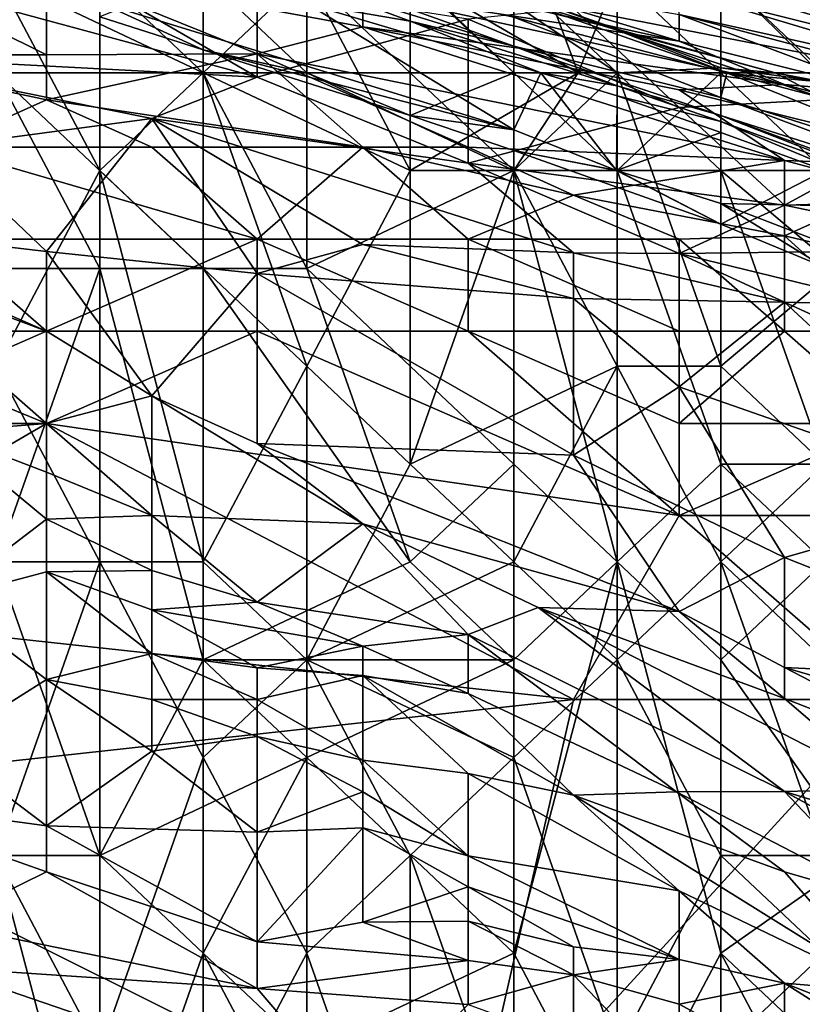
# Model space of a CAD drawing. Extents: x -161 to 11, y -10 to 160.
# Tile 416 of 499: x 0.84 to 0.8732, y 0.2181 to 0.2599. Entities that reach past the tile are written whole.
import ezdxf

# ---------------------------------------------------------------- set-up
doc = ezdxf.new("R2010")
doc.units = 0
doc.header["$MEASUREMENT"] = 0
doc.layers.get('0').update_dxf_attribs({"linetype": 'CONTINUOUS'})

msp = doc.modelspace()

# ---------------------------------------------------------------- linework, layer by layer
for points in [[(0.832179, 0.267839, 0.690237), (0.83216, 0.262318, 0.678519), (0.850063, 0.257465, 0.682425)], [(0.832179, 0.267839, 0.690237), (0.850063, 0.257465, 0.682425), (0.850063, 0.261343, 0.690237)], [(0.890302, 0.257493, 0.713675), (0.88136, 0.264888, 0.717581), (0.872418, 0.261239, 0.705862)], [(0.850063, 0.257465, 0.682425), (0.83216, 0.262318, 0.678519), (0.832179, 0.258412, 0.669183)], [(0.872418, 0.261879, 0.358206), (0.881218, 0.258412, 0.330862), (0.867947, 0.26239, 0.334769)], [(0.867947, 0.26239, 0.334769), (0.881218, 0.258412, 0.330862), (0.867947, 0.26181, 0.319144)], [(0.83665, 0.260636, 0.276175), (0.841121, 0.262083, 0.280081), (0.841121, 0.258412, 0.274161)], [(0.841121, 0.262083, 0.280081), (0.854534, 0.261052, 0.283987), (0.854534, 0.259608, 0.280081)], [(0.854534, 0.259608, 0.280081), (0.850063, 0.258463, 0.276175), (0.841121, 0.262083, 0.280081)], [(0.841121, 0.258412, 0.274161), (0.841121, 0.262083, 0.280081), (0.850063, 0.258463, 0.276175)], [(0.85216, 0.261942, 0.248106), (0.860939, 0.25879, 0.251863), (0.85216, 0.261483, 0.251863)], [(0.860939, 0.25879, 0.251863), (0.85216, 0.261942, 0.248106), (0.860939, 0.260019, 0.240592)], [(0.85655, 0.257661, 0.22328), (0.85655, 0.261907, 0.225563), (0.85216, 0.26181, 0.224616)], [(0.867947, 0.259003, 0.287894), (0.854534, 0.261967, 0.287894), (0.859005, 0.261717, 0.2918)], [(0.854534, 0.261052, 0.283987), (0.854534, 0.261967, 0.287894), (0.867947, 0.259003, 0.287894)], [(0.85655, 0.261907, 0.225563), (0.85655, 0.257661, 0.22328), (0.860939, 0.257661, 0.222803)], [(0.860939, 0.260585, 0.225563), (0.85655, 0.261907, 0.225563), (0.860939, 0.257661, 0.222803)], [(0.88136, 0.259272, 0.358206), (0.872418, 0.261879, 0.358206), (0.876889, 0.260774, 0.362112)], [(0.881218, 0.258412, 0.330862), (0.872418, 0.261879, 0.358206), (0.88136, 0.259272, 0.358206)], [(0.838991, 0.26181, 0.225008), (0.84777, 0.257661, 0.224271), (0.84777, 0.26181, 0.224563)], [(0.838991, 0.257661, 0.224931), (0.84777, 0.257661, 0.224271), (0.838991, 0.26181, 0.225008)], [(0.843381, 0.25351, 0.216777), (0.838991, 0.26181, 0.216832), (0.843381, 0.26181, 0.216625)], [(0.843381, 0.25351, 0.216777), (0.838991, 0.24521, 0.217255), (0.838991, 0.26181, 0.216832)], [(0.84777, 0.257661, 0.216307), (0.843381, 0.26181, 0.216625), (0.85216, 0.26181, 0.215974)], [(0.84777, 0.258636, 0.266891), (0.84777, 0.26181, 0.269419), (0.843381, 0.260026, 0.266891)], [(0.843381, 0.25351, 0.216777), (0.843381, 0.26181, 0.216625), (0.84777, 0.257661, 0.216307)], [(0.85216, 0.26181, 0.269893), (0.84777, 0.26181, 0.269419), (0.85216, 0.257661, 0.267386)], [(0.84777, 0.26181, 0.269419), (0.84777, 0.258636, 0.266891), (0.85216, 0.257661, 0.267386)], [(0.84777, 0.26181, 0.224563), (0.85216, 0.257661, 0.223826), (0.85216, 0.26181, 0.224616)], [(0.85216, 0.257661, 0.223826), (0.84777, 0.26181, 0.224563), (0.84777, 0.257661, 0.224271)], [(0.85655, 0.25351, 0.21532), (0.84777, 0.257661, 0.216307), (0.85216, 0.26181, 0.215974)], [(0.85655, 0.257661, 0.26866), (0.85655, 0.26181, 0.27019), (0.85216, 0.26181, 0.269893)], [(0.85655, 0.257661, 0.26866), (0.85216, 0.26181, 0.269893), (0.85216, 0.257661, 0.267386)], [(0.85655, 0.257661, 0.22328), (0.85216, 0.26181, 0.224616), (0.85216, 0.257661, 0.223826)], [(0.85655, 0.25351, 0.21532), (0.85216, 0.26181, 0.215974), (0.85655, 0.26181, 0.215406)], [(0.85216, 0.260595, 0.259377), (0.85216, 0.261483, 0.251863), (0.85655, 0.259844, 0.25562)], [(0.85655, 0.259844, 0.25562), (0.85216, 0.261483, 0.251863), (0.860939, 0.25879, 0.251863)], [(0.85655, 0.26181, 0.215406), (0.862108, 0.26181, 0.214292), (0.863665, 0.257661, 0.214292)], [(0.85655, 0.25351, 0.21532), (0.85655, 0.26181, 0.215406), (0.863665, 0.257661, 0.214292)], [(0.85655, 0.26181, 0.27019), (0.860939, 0.257661, 0.269478), (0.860939, 0.26181, 0.270265)], [(0.860939, 0.257661, 0.269478), (0.85655, 0.26181, 0.27019), (0.85655, 0.257661, 0.26866)], [(0.867947, 0.259003, 0.287894), (0.859005, 0.261717, 0.2918), (0.867947, 0.260129, 0.295706)], [(0.865329, 0.26181, 0.27009), (0.860939, 0.26181, 0.270265), (0.865329, 0.257661, 0.269996)], [(0.865329, 0.257661, 0.269996), (0.860939, 0.26181, 0.270265), (0.860939, 0.257661, 0.269478)], [(0.862108, 0.26181, 0.214292), (0.865329, 0.26181, 0.213366), (0.863665, 0.257661, 0.214292)], [(0.865329, 0.257661, 0.213957), (0.863665, 0.257661, 0.214292), (0.865329, 0.26181, 0.213366)], [(0.869719, 0.257661, 0.270215), (0.869719, 0.26181, 0.269637), (0.865329, 0.26181, 0.27009)], [(0.869719, 0.257661, 0.270215), (0.865329, 0.26181, 0.27009), (0.865329, 0.257661, 0.269996)], [(0.865329, 0.26181, 0.213366), (0.869719, 0.26181, 0.211339), (0.869719, 0.257661, 0.212528)], [(0.865329, 0.257661, 0.213957), (0.865329, 0.26181, 0.213366), (0.869719, 0.257661, 0.212528)], [(0.88136, 0.257763, 0.315237), (0.867947, 0.26181, 0.319144), (0.881218, 0.258412, 0.330862)], [(0.88136, 0.257763, 0.315237), (0.867947, 0.261144, 0.307425), (0.867947, 0.26181, 0.319144)], [(0.874109, 0.257661, 0.270184), (0.874109, 0.26181, 0.268816), (0.869719, 0.26181, 0.269637)], [(0.874109, 0.257661, 0.270184), (0.869719, 0.26181, 0.269637), (0.869719, 0.257661, 0.270215)], [(0.873925, 0.257661, 0.210535), (0.869719, 0.257661, 0.212528), (0.869719, 0.26181, 0.211339)], [(0.873925, 0.257661, 0.210535), (0.869719, 0.26181, 0.211339), (0.874109, 0.26181, 0.208263)], [(0.850063, 0.261343, 0.690237), (0.850063, 0.257465, 0.682425), (0.859005, 0.259929, 0.694144)], [(0.854534, 0.261052, 0.283987), (0.867947, 0.259003, 0.287894), (0.872418, 0.257156, 0.283987)], [(0.854534, 0.259608, 0.280081), (0.854534, 0.261052, 0.283987), (0.872418, 0.257156, 0.283987)], [(0.860939, 0.26107, 0.22932), (0.865329, 0.259458, 0.22932), (0.860939, 0.260833, 0.233077)], [(0.865329, 0.259458, 0.22932), (0.860939, 0.26107, 0.22932), (0.865329, 0.259504, 0.225563)], [(0.860939, 0.26107, 0.22932), (0.860939, 0.260585, 0.225563), (0.865329, 0.259504, 0.225563)], [(0.88136, 0.256919, 0.705862), (0.872418, 0.261239, 0.705862), (0.863476, 0.260378, 0.69805)], [(0.88136, 0.257127, 0.303519), (0.867947, 0.261144, 0.307425), (0.88136, 0.257763, 0.315237)], [(0.867947, 0.261144, 0.307425), (0.88136, 0.257127, 0.303519), (0.867947, 0.260129, 0.295706)], [(0.872418, 0.261239, 0.705862), (0.88136, 0.256919, 0.705862), (0.890302, 0.257493, 0.713675)], [(0.841121, 0.258412, 0.274161), (0.832179, 0.258412, 0.272765), (0.83665, 0.260636, 0.276175)], [(0.84777, 0.258636, 0.266891), (0.843381, 0.260634, 0.263134), (0.860939, 0.255233, 0.263134)], [(0.860939, 0.255233, 0.263134), (0.843381, 0.260634, 0.263134), (0.85216, 0.260595, 0.259377)], [(0.843381, 0.260026, 0.266891), (0.843381, 0.260634, 0.263134), (0.84777, 0.258636, 0.266891)], [(0.85216, 0.260595, 0.259377), (0.862086, 0.257661, 0.259377), (0.860939, 0.255233, 0.263134)], [(0.85216, 0.260595, 0.259377), (0.85655, 0.259844, 0.25562), (0.862086, 0.257661, 0.259377)], [(0.860939, 0.260019, 0.240592), (0.860939, 0.260833, 0.233077), (0.869967, 0.257661, 0.233077)], [(0.860939, 0.260833, 0.233077), (0.865329, 0.259458, 0.22932), (0.869967, 0.257661, 0.233077)], [(0.867947, 0.256185, 0.694144), (0.863476, 0.260378, 0.69805), (0.859005, 0.259929, 0.694144)], [(0.860939, 0.260585, 0.225563), (0.865329, 0.257661, 0.222244), (0.865329, 0.259504, 0.225563)], [(0.865329, 0.257661, 0.222244), (0.860939, 0.260585, 0.225563), (0.860939, 0.257661, 0.222803)], [(0.863476, 0.260378, 0.69805), (0.867947, 0.256185, 0.694144), (0.88136, 0.256919, 0.705862)], [(0.859005, 0.253821, 0.682425), (0.859005, 0.259929, 0.694144), (0.850063, 0.257465, 0.682425)], [(0.862086, 0.257661, 0.259377), (0.85655, 0.259844, 0.25562), (0.865329, 0.257109, 0.25562)], [(0.85655, 0.259844, 0.25562), (0.860939, 0.25879, 0.251863), (0.865329, 0.257109, 0.25562)], [(0.859005, 0.259929, 0.694144), (0.859005, 0.253821, 0.682425), (0.867947, 0.256185, 0.694144)], [(0.860939, 0.260019, 0.240592), (0.869719, 0.256609, 0.244349), (0.860939, 0.25879, 0.251863)], [(0.869719, 0.256609, 0.244349), (0.860939, 0.260019, 0.240592), (0.869967, 0.257661, 0.233077)], [(0.88136, 0.257127, 0.303519), (0.876889, 0.257773, 0.295706), (0.867947, 0.260129, 0.295706)], [(0.876889, 0.256782, 0.287894), (0.867947, 0.260129, 0.295706), (0.876889, 0.257773, 0.295706)], [(0.876889, 0.256782, 0.287894), (0.867947, 0.259003, 0.287894), (0.867947, 0.260129, 0.295706)], [(0.850063, 0.258463, 0.276175), (0.854534, 0.259608, 0.280081), (0.872418, 0.253933, 0.276175)], [(0.867947, 0.256932, 0.280081), (0.854534, 0.259608, 0.280081), (0.872418, 0.257156, 0.283987)], [(0.867947, 0.256932, 0.280081), (0.872418, 0.253933, 0.276175), (0.854534, 0.259608, 0.280081)], [(0.865329, 0.259458, 0.22932), (0.865329, 0.259504, 0.225563), (0.872026, 0.257661, 0.225563)], [(0.865329, 0.259504, 0.225563), (0.869719, 0.257859, 0.221806), (0.872026, 0.257661, 0.225563)], [(0.865329, 0.259504, 0.225563), (0.865329, 0.257661, 0.222244), (0.869719, 0.257859, 0.221806)], [(0.865329, 0.259458, 0.22932), (0.874109, 0.256566, 0.22932), (0.869967, 0.257661, 0.233077)], [(0.874109, 0.256566, 0.22932), (0.865329, 0.259458, 0.22932), (0.872026, 0.257661, 0.225563)], [(0.876889, 0.256782, 0.287894), (0.872418, 0.257156, 0.283987), (0.867947, 0.259003, 0.287894)], [(0.85216, 0.257661, 0.267386), (0.84777, 0.258636, 0.266891), (0.85655, 0.25585, 0.266891)], [(0.85655, 0.25585, 0.266891), (0.84777, 0.258636, 0.266891), (0.860939, 0.255233, 0.263134)], [(0.860939, 0.25879, 0.251863), (0.869719, 0.255848, 0.251863), (0.865329, 0.257109, 0.25562)], [(0.869719, 0.255848, 0.251863), (0.860939, 0.25879, 0.251863), (0.869719, 0.256609, 0.244349)], [(0.832179, 0.258412, 0.669183), (0.845592, 0.255714, 0.674612), (0.850063, 0.257465, 0.682425)], [(0.836481, 0.254505, 0.662894), (0.845592, 0.255714, 0.674612), (0.832179, 0.258412, 0.669183)], [(0.832179, 0.258412, 0.272765), (0.841121, 0.258412, 0.274161), (0.841121, 0.25651, 0.272269)], [(0.841121, 0.25651, 0.272269), (0.83665, 0.254505, 0.270409), (0.832179, 0.258412, 0.272765)], [(0.850063, 0.258463, 0.276175), (0.841121, 0.25651, 0.272269), (0.841121, 0.258412, 0.274161)], [(0.841121, 0.25651, 0.272269), (0.850063, 0.258463, 0.276175), (0.854534, 0.254505, 0.272403)], [(0.854534, 0.254505, 0.272403), (0.850063, 0.258463, 0.276175), (0.859005, 0.254505, 0.273342)], [(0.872418, 0.253933, 0.276175), (0.859005, 0.254505, 0.273342), (0.850063, 0.258463, 0.276175)], [(0.869719, 0.257661, 0.22158), (0.869719, 0.257859, 0.221806), (0.865329, 0.257661, 0.222244)], [(0.872026, 0.257661, 0.225563), (0.869719, 0.257859, 0.221806), (0.874109, 0.257257, 0.221806)], [(0.869719, 0.257859, 0.221806), (0.869719, 0.257661, 0.22158), (0.874109, 0.257257, 0.221806)], [(0.84777, 0.24936, 0.224217), (0.84777, 0.257661, 0.224271), (0.838991, 0.257661, 0.224931)], [(0.84777, 0.24936, 0.224217), (0.838991, 0.257661, 0.224931), (0.843381, 0.24936, 0.224633)], [(0.838991, 0.24936, 0.224974), (0.843381, 0.24936, 0.224633), (0.838991, 0.257661, 0.224931)], [(0.843381, 0.25351, 0.216777), (0.84777, 0.257661, 0.216307), (0.85216, 0.24521, 0.216087)], [(0.850063, 0.257465, 0.682425), (0.845592, 0.255714, 0.674612), (0.859005, 0.253821, 0.682425)], [(0.85216, 0.24936, 0.223739), (0.85216, 0.257661, 0.223826), (0.84777, 0.257661, 0.224271)], [(0.84777, 0.24936, 0.224217), (0.85216, 0.24936, 0.223739), (0.84777, 0.257661, 0.224271)], [(0.85216, 0.24521, 0.216087), (0.84777, 0.257661, 0.216307), (0.85655, 0.25351, 0.21532)], [(0.860939, 0.25351, 0.222506), (0.85655, 0.257661, 0.22328), (0.85216, 0.257661, 0.223826)], [(0.85216, 0.257661, 0.267386), (0.85655, 0.25585, 0.266891), (0.85655, 0.257661, 0.26866)], [(0.860939, 0.25351, 0.222506), (0.85216, 0.257661, 0.223826), (0.85216, 0.24936, 0.223739)], [(0.860939, 0.257661, 0.269478), (0.85655, 0.257661, 0.26866), (0.85655, 0.25585, 0.266891)], [(0.860939, 0.254361, 0.266891), (0.860939, 0.257661, 0.269478), (0.85655, 0.25585, 0.266891)], [(0.860939, 0.257661, 0.222803), (0.85655, 0.257661, 0.22328), (0.860939, 0.25351, 0.222506)], [(0.85655, 0.25351, 0.21532), (0.863665, 0.257661, 0.214292), (0.860939, 0.25351, 0.21474)], [(0.860939, 0.255233, 0.263134), (0.862086, 0.257661, 0.259377), (0.865288, 0.25351, 0.263134)], [(0.865329, 0.257661, 0.222244), (0.860939, 0.257661, 0.222803), (0.860939, 0.25351, 0.222506)], [(0.865329, 0.25351, 0.22176), (0.865329, 0.257661, 0.222244), (0.860939, 0.25351, 0.222506)], [(0.860939, 0.25351, 0.21474), (0.863665, 0.257661, 0.214292), (0.865329, 0.257661, 0.213957)], [(0.865329, 0.257661, 0.269996), (0.860939, 0.257661, 0.269478), (0.865329, 0.25351, 0.26772)], [(0.865329, 0.25351, 0.26772), (0.860939, 0.257661, 0.269478), (0.860939, 0.254361, 0.266891)], [(0.860939, 0.25351, 0.21474), (0.865329, 0.257661, 0.213957), (0.865329, 0.24521, 0.213957)], [(0.862086, 0.257661, 0.259377), (0.865329, 0.256681, 0.259377), (0.865288, 0.25351, 0.263134)], [(0.865329, 0.256681, 0.259377), (0.862086, 0.257661, 0.259377), (0.865329, 0.257109, 0.25562)], [(0.869719, 0.25351, 0.268969), (0.869719, 0.257661, 0.270215), (0.865329, 0.257661, 0.269996)], [(0.865329, 0.257661, 0.269996), (0.865329, 0.25351, 0.26772), (0.869719, 0.25351, 0.268969)], [(0.869719, 0.25351, 0.220701), (0.869719, 0.257661, 0.22158), (0.865329, 0.25351, 0.22176)], [(0.869719, 0.257661, 0.22158), (0.865329, 0.257661, 0.222244), (0.865329, 0.25351, 0.22176)], [(0.869719, 0.25351, 0.212729), (0.865329, 0.257661, 0.213957), (0.869719, 0.257661, 0.212528)], [(0.869719, 0.24521, 0.212655), (0.865329, 0.257661, 0.213957), (0.869719, 0.25351, 0.212729)], [(0.869719, 0.24521, 0.212655), (0.865329, 0.24521, 0.213957), (0.865329, 0.257661, 0.213957)], [(0.869719, 0.25351, 0.212729), (0.869719, 0.257661, 0.212528), (0.874109, 0.25351, 0.210822)], [(0.874109, 0.25351, 0.210822), (0.869719, 0.257661, 0.212528), (0.873925, 0.257661, 0.210535)], [(0.869719, 0.257661, 0.270215), (0.874109, 0.25351, 0.269739), (0.874109, 0.257661, 0.270184)], [(0.874109, 0.25351, 0.269739), (0.869719, 0.257661, 0.270215), (0.869719, 0.25351, 0.268969)], [(0.869719, 0.256609, 0.244349), (0.869967, 0.257661, 0.233077), (0.882888, 0.252438, 0.236834)], [(0.874109, 0.25351, 0.219223), (0.869719, 0.257661, 0.22158), (0.869719, 0.25351, 0.220701)], [(0.874109, 0.257257, 0.221806), (0.869719, 0.257661, 0.22158), (0.874109, 0.25351, 0.219223)], [(0.869967, 0.257661, 0.233077), (0.874109, 0.256566, 0.22932), (0.882888, 0.252438, 0.236834)], [(0.874109, 0.256566, 0.22932), (0.872026, 0.257661, 0.225563), (0.878498, 0.25627, 0.221806)], [(0.872026, 0.257661, 0.225563), (0.874109, 0.257257, 0.221806), (0.878498, 0.25627, 0.221806)], [(0.865329, 0.256681, 0.259377), (0.865329, 0.257109, 0.25562), (0.869719, 0.255591, 0.25562)], [(0.865329, 0.257109, 0.25562), (0.869719, 0.255848, 0.251863), (0.869719, 0.255591, 0.25562)], [(0.867947, 0.256932, 0.280081), (0.872418, 0.257156, 0.283987), (0.88136, 0.253604, 0.280081)], [(0.872418, 0.253933, 0.276175), (0.867947, 0.256932, 0.280081), (0.88136, 0.253604, 0.280081)], [(0.867947, 0.256185, 0.694144), (0.872418, 0.25204, 0.690237), (0.88136, 0.256919, 0.705862)], [(0.876889, 0.256782, 0.287894), (0.885831, 0.2535, 0.283987), (0.872418, 0.257156, 0.283987)], [(0.88136, 0.253604, 0.280081), (0.872418, 0.257156, 0.283987), (0.885831, 0.2535, 0.283987)], [(0.872418, 0.25204, 0.690237), (0.88136, 0.252289, 0.69805), (0.88136, 0.256919, 0.705862)], [(0.841121, 0.25651, 0.272269), (0.845592, 0.254505, 0.271298), (0.83665, 0.254505, 0.270409)], [(0.845592, 0.254505, 0.271298), (0.841121, 0.25651, 0.272269), (0.854534, 0.254505, 0.272403)], [(0.865288, 0.25351, 0.263134), (0.865329, 0.256681, 0.259377), (0.869719, 0.25512, 0.259377)], [(0.869719, 0.25512, 0.259377), (0.865329, 0.256681, 0.259377), (0.869719, 0.255591, 0.25562)], [(0.869719, 0.255848, 0.251863), (0.869719, 0.256609, 0.244349), (0.882888, 0.251666, 0.244349)], [(0.882888, 0.251666, 0.244349), (0.869719, 0.256609, 0.244349), (0.882888, 0.252438, 0.236834)], [(0.859005, 0.253821, 0.682425), (0.872418, 0.25204, 0.690237), (0.867947, 0.256185, 0.694144)], [(0.836481, 0.254505, 0.662894), (0.841121, 0.25007, 0.655081), (0.845592, 0.255714, 0.674612)], [(0.845592, 0.255714, 0.674612), (0.841121, 0.25007, 0.655081), (0.850063, 0.249147, 0.662894)], [(0.845592, 0.255714, 0.674612), (0.863476, 0.250024, 0.678519), (0.859005, 0.253821, 0.682425)], [(0.863476, 0.250024, 0.678519), (0.845592, 0.255714, 0.674612), (0.854534, 0.250372, 0.670706)], [(0.854534, 0.250372, 0.670706), (0.845592, 0.255714, 0.674612), (0.850063, 0.249147, 0.662894)], [(0.85655, 0.25585, 0.266891), (0.860939, 0.255233, 0.263134), (0.860939, 0.254361, 0.266891)], [(0.869719, 0.255591, 0.25562), (0.869719, 0.255848, 0.251863), (0.878498, 0.252403, 0.25562)], [(0.878498, 0.252403, 0.25562), (0.869719, 0.255848, 0.251863), (0.878498, 0.252626, 0.251863)], [(0.878498, 0.252626, 0.251863), (0.869719, 0.255848, 0.251863), (0.882888, 0.251666, 0.244349)], [(0.869719, 0.25512, 0.259377), (0.869719, 0.255591, 0.25562), (0.878498, 0.251928, 0.259377)], [(0.869719, 0.255591, 0.25562), (0.878498, 0.252403, 0.25562), (0.878498, 0.251928, 0.259377)], [(0.860939, 0.254361, 0.266891), (0.860939, 0.255233, 0.263134), (0.865288, 0.25351, 0.263134)], [(0.865288, 0.25351, 0.263134), (0.869719, 0.25512, 0.259377), (0.869719, 0.252108, 0.263134)], [(0.869719, 0.252108, 0.263134), (0.869719, 0.25512, 0.259377), (0.878498, 0.251928, 0.259377)], [(0.83665, 0.254505, 0.270409), (0.850063, 0.250599, 0.26938), (0.832179, 0.250599, 0.268504)], [(0.841121, 0.25007, 0.655081), (0.836481, 0.254505, 0.662894), (0.83665, 0.250599, 0.652653)], [(0.83665, 0.254505, 0.270409), (0.845592, 0.254505, 0.271298), (0.850063, 0.250599, 0.26938)], [(0.854534, 0.254505, 0.272403), (0.850063, 0.250599, 0.26938), (0.845592, 0.254505, 0.271298)], [(0.850063, 0.250599, 0.26938), (0.854534, 0.254505, 0.272403), (0.859005, 0.250599, 0.270241)], [(0.859005, 0.254505, 0.273342), (0.863476, 0.252461, 0.272269), (0.854534, 0.254505, 0.272403)], [(0.863476, 0.252461, 0.272269), (0.859005, 0.250599, 0.270241), (0.854534, 0.254505, 0.272403)], [(0.863476, 0.252461, 0.272269), (0.859005, 0.254505, 0.273342), (0.872418, 0.253933, 0.276175)], [(0.865329, 0.25351, 0.26772), (0.860939, 0.254361, 0.266891), (0.869719, 0.251238, 0.266891)], [(0.860939, 0.254361, 0.266891), (0.865288, 0.25351, 0.263134), (0.869719, 0.251238, 0.266891)], [(0.863476, 0.252461, 0.272269), (0.872418, 0.253933, 0.276175), (0.872418, 0.250742, 0.272269)], [(0.876889, 0.252747, 0.276175), (0.872418, 0.253933, 0.276175), (0.88136, 0.253604, 0.280081)], [(0.872418, 0.250742, 0.272269), (0.872418, 0.253933, 0.276175), (0.876889, 0.252747, 0.276175)], [(0.843381, 0.25351, 0.216777), (0.843381, 0.23691, 0.217205), (0.838991, 0.24521, 0.217255)], [(0.84777, 0.23691, 0.21679), (0.843381, 0.25351, 0.216777), (0.85216, 0.24521, 0.216087)], [(0.84777, 0.23691, 0.21679), (0.843381, 0.23691, 0.217205), (0.843381, 0.25351, 0.216777)], [(0.85655, 0.25351, 0.21532), (0.85655, 0.24106, 0.215541), (0.85216, 0.24521, 0.216087)], [(0.860939, 0.24106, 0.222454), (0.860939, 0.25351, 0.222506), (0.85216, 0.24936, 0.223739)], [(0.865329, 0.24521, 0.213957), (0.85655, 0.24106, 0.215541), (0.860939, 0.25351, 0.21474)], [(0.85655, 0.24106, 0.215541), (0.85655, 0.25351, 0.21532), (0.860939, 0.25351, 0.21474)], [(0.867947, 0.24999, 0.682425), (0.859005, 0.253821, 0.682425), (0.863476, 0.250024, 0.678519)], [(0.859005, 0.253821, 0.682425), (0.867947, 0.24999, 0.682425), (0.872418, 0.25204, 0.690237)], [(0.860939, 0.25351, 0.222506), (0.860939, 0.24106, 0.222454), (0.865329, 0.23691, 0.221611)], [(0.865329, 0.25351, 0.22176), (0.860939, 0.25351, 0.222506), (0.865329, 0.23691, 0.221611)], [(0.869719, 0.251238, 0.266891), (0.865288, 0.25351, 0.263134), (0.869719, 0.252108, 0.263134)], [(0.869719, 0.251238, 0.266891), (0.869719, 0.25351, 0.268969), (0.865329, 0.25351, 0.26772)], [(0.869719, 0.25351, 0.220701), (0.865329, 0.25351, 0.22176), (0.869719, 0.24106, 0.220602)], [(0.865329, 0.25351, 0.22176), (0.865329, 0.23691, 0.221611), (0.869719, 0.24106, 0.220602)], [(0.874649, 0.24936, 0.210535), (0.869719, 0.25351, 0.212729), (0.874109, 0.25351, 0.210822)], [(0.874109, 0.25351, 0.269739), (0.869719, 0.25351, 0.268969), (0.869719, 0.251238, 0.266891)], [(0.874109, 0.249406, 0.266891), (0.874109, 0.25351, 0.269739), (0.869719, 0.251238, 0.266891)], [(0.874109, 0.25351, 0.219223), (0.869719, 0.25351, 0.220701), (0.874109, 0.24106, 0.219098)], [(0.869719, 0.24521, 0.212655), (0.869719, 0.25351, 0.212729), (0.874649, 0.24936, 0.210535)], [(0.869719, 0.25351, 0.220701), (0.869719, 0.24106, 0.220602), (0.874109, 0.24106, 0.219098)], [(0.872418, 0.250742, 0.272269), (0.876889, 0.252747, 0.276175), (0.876889, 0.249694, 0.272269)], [(0.863476, 0.252461, 0.272269), (0.867947, 0.250599, 0.271454), (0.859005, 0.250599, 0.270241)], [(0.867947, 0.250599, 0.271454), (0.863476, 0.252461, 0.272269), (0.872418, 0.250742, 0.272269)], [(0.872418, 0.25204, 0.690237), (0.88136, 0.250166, 0.694144), (0.88136, 0.252289, 0.69805)], [(0.872418, 0.25204, 0.690237), (0.867947, 0.24999, 0.682425), (0.88136, 0.250166, 0.694144)], [(0.869719, 0.251238, 0.266891), (0.869719, 0.252108, 0.263134), (0.874109, 0.249406, 0.266891)], [(0.874109, 0.249406, 0.266891), (0.869719, 0.252108, 0.263134), (0.878498, 0.248738, 0.263134)], [(0.869719, 0.252108, 0.263134), (0.878498, 0.251928, 0.259377), (0.878498, 0.248738, 0.263134)], [(0.832179, 0.250599, 0.268504), (0.841121, 0.246693, 0.268003), (0.827708, 0.246693, 0.267837)], [(0.850063, 0.250599, 0.26938), (0.841121, 0.246693, 0.268003), (0.832179, 0.250599, 0.268504)], [(0.83665, 0.250599, 0.652653), (0.841121, 0.246693, 0.646017), (0.841121, 0.25007, 0.655081)], [(0.83665, 0.24838, 0.647269), (0.841121, 0.246693, 0.646017), (0.83665, 0.250599, 0.652653)], [(0.850063, 0.250599, 0.26938), (0.850063, 0.246693, 0.268226), (0.841121, 0.246693, 0.268003)], [(0.850063, 0.250599, 0.26938), (0.859005, 0.250599, 0.270241), (0.859005, 0.246693, 0.268541)], [(0.859005, 0.246693, 0.268541), (0.850063, 0.246693, 0.268226), (0.850063, 0.250599, 0.26938)], [(0.859005, 0.250599, 0.270241), (0.867947, 0.250599, 0.271454), (0.867947, 0.246693, 0.269179)], [(0.867947, 0.246693, 0.269179), (0.859005, 0.246693, 0.268541), (0.859005, 0.250599, 0.270241)], [(0.867947, 0.250599, 0.271454), (0.872418, 0.250742, 0.272269), (0.872418, 0.246693, 0.269594)], [(0.872418, 0.246693, 0.269594), (0.867947, 0.246693, 0.269179), (0.867947, 0.250599, 0.271454)], [(0.872418, 0.246693, 0.269594), (0.872418, 0.250742, 0.272269), (0.876889, 0.246693, 0.270145)], [(0.876889, 0.249694, 0.272269), (0.876889, 0.246693, 0.270145), (0.872418, 0.250742, 0.272269)], [(0.854534, 0.250372, 0.670706), (0.850063, 0.249147, 0.662894), (0.863476, 0.248078, 0.674612)], [(0.854534, 0.250372, 0.670706), (0.863476, 0.248078, 0.674612), (0.863476, 0.250024, 0.678519)], [(0.876889, 0.247814, 0.686331), (0.88136, 0.250166, 0.694144), (0.867947, 0.24999, 0.682425)], [(0.841121, 0.25007, 0.655081), (0.841121, 0.246693, 0.646017), (0.845592, 0.243951, 0.643362)], [(0.850063, 0.249147, 0.662894), (0.841121, 0.25007, 0.655081), (0.845592, 0.243951, 0.643362)], [(0.863476, 0.250024, 0.678519), (0.863476, 0.248078, 0.674612), (0.872418, 0.247932, 0.682425)], [(0.867947, 0.24999, 0.682425), (0.863476, 0.250024, 0.678519), (0.872418, 0.247932, 0.682425)], [(0.867947, 0.24999, 0.682425), (0.872418, 0.247932, 0.682425), (0.876889, 0.247814, 0.686331)], [(0.843381, 0.24936, 0.224633), (0.838991, 0.24936, 0.224974), (0.838991, 0.23691, 0.225139)], [(0.838991, 0.23691, 0.225139), (0.843381, 0.22446, 0.224935), (0.843381, 0.24936, 0.224633)], [(0.84777, 0.23276, 0.22439), (0.84777, 0.24936, 0.224217), (0.843381, 0.24936, 0.224633)], [(0.843381, 0.24936, 0.224633), (0.843381, 0.22446, 0.224935), (0.84777, 0.23276, 0.22439)], [(0.85216, 0.24936, 0.223739), (0.84777, 0.24936, 0.224217), (0.85655, 0.23691, 0.223082)], [(0.84777, 0.24936, 0.224217), (0.84777, 0.23276, 0.22439), (0.85655, 0.23691, 0.223082)], [(0.85655, 0.23691, 0.223082), (0.860939, 0.24106, 0.222454), (0.85216, 0.24936, 0.223739)], [(0.869719, 0.24521, 0.212655), (0.874649, 0.24936, 0.210535), (0.874109, 0.24106, 0.210538)], [(0.845592, 0.243951, 0.643362), (0.850063, 0.241926, 0.643362), (0.850063, 0.249147, 0.662894)], [(0.863476, 0.248078, 0.674612), (0.850063, 0.249147, 0.662894), (0.863476, 0.241443, 0.658987)], [(0.850063, 0.241926, 0.643362), (0.863476, 0.241443, 0.658987), (0.850063, 0.249147, 0.662894)], [(0.83665, 0.24838, 0.647269), (0.83665, 0.246693, 0.643451), (0.841121, 0.246693, 0.646017)], [(0.867947, 0.244336, 0.670706), (0.872418, 0.247932, 0.682425), (0.863476, 0.248078, 0.674612)], [(0.863476, 0.241443, 0.658987), (0.867947, 0.244336, 0.670706), (0.863476, 0.248078, 0.674612)], [(0.88136, 0.239642, 0.674612), (0.872418, 0.247932, 0.682425), (0.867947, 0.244336, 0.670706)], [(0.872418, 0.247932, 0.682425), (0.88136, 0.239642, 0.674612), (0.876889, 0.245874, 0.682425)], [(0.872418, 0.247932, 0.682425), (0.876889, 0.245874, 0.682425), (0.876889, 0.247814, 0.686331)], [(0.827708, 0.246693, 0.267837), (0.841121, 0.246693, 0.268003), (0.832179, 0.242787, 0.267654)], [(0.841121, 0.246693, 0.268003), (0.841121, 0.242787, 0.26769), (0.832179, 0.242787, 0.267654)], [(0.83665, 0.246693, 0.643451), (0.841121, 0.242787, 0.636147), (0.841121, 0.246693, 0.646017)], [(0.841121, 0.242787, 0.636147), (0.83665, 0.246693, 0.643451), (0.83665, 0.244621, 0.639456)], [(0.850063, 0.246693, 0.268226), (0.867947, 0.23888, 0.26777), (0.841121, 0.242787, 0.26769)], [(0.841121, 0.242787, 0.636147), (0.845592, 0.243951, 0.643362), (0.841121, 0.246693, 0.646017)], [(0.850063, 0.246693, 0.268226), (0.841121, 0.242787, 0.26769), (0.841121, 0.246693, 0.268003)], [(0.859005, 0.246693, 0.268541), (0.867947, 0.23888, 0.26777), (0.850063, 0.246693, 0.268226)], [(0.867947, 0.246693, 0.269179), (0.867947, 0.242787, 0.268169), (0.859005, 0.246693, 0.268541)], [(0.867947, 0.242787, 0.268169), (0.867947, 0.23888, 0.26777), (0.859005, 0.246693, 0.268541)], [(0.867947, 0.242787, 0.268169), (0.867947, 0.246693, 0.269179), (0.872418, 0.246693, 0.269594)], [(0.872418, 0.246693, 0.269594), (0.876889, 0.242787, 0.268532), (0.867947, 0.242787, 0.268169)], [(0.876889, 0.246693, 0.270145), (0.876889, 0.242787, 0.268532), (0.872418, 0.246693, 0.269594)], [(0.843381, 0.23691, 0.217205), (0.838991, 0.23691, 0.217404), (0.838991, 0.24521, 0.217255)], [(0.85216, 0.24521, 0.216087), (0.85216, 0.23276, 0.216263), (0.84777, 0.23691, 0.21679)], [(0.85216, 0.23276, 0.216263), (0.85216, 0.24521, 0.216087), (0.85655, 0.24106, 0.215541)], [(0.85655, 0.24106, 0.215541), (0.865329, 0.24521, 0.213957), (0.860939, 0.23691, 0.214817)], [(0.865329, 0.23276, 0.213847), (0.860939, 0.23691, 0.214817), (0.865329, 0.24521, 0.213957)], [(0.869719, 0.23691, 0.212436), (0.865329, 0.24521, 0.213957), (0.869719, 0.24521, 0.212655)], [(0.869719, 0.23691, 0.212436), (0.865329, 0.23276, 0.213847), (0.865329, 0.24521, 0.213957)], [(0.869719, 0.23691, 0.212436), (0.869719, 0.24521, 0.212655), (0.874109, 0.24106, 0.210538)], [(0.841121, 0.242787, 0.636147), (0.83665, 0.244621, 0.639456), (0.83665, 0.242429, 0.63555)], [(0.863476, 0.241443, 0.658987), (0.872418, 0.23709, 0.658987), (0.867947, 0.244336, 0.670706)], [(0.872418, 0.23709, 0.658987), (0.88136, 0.239642, 0.674612), (0.867947, 0.244336, 0.670706)], [(0.845592, 0.23888, 0.629589), (0.845592, 0.243951, 0.643362), (0.841121, 0.242787, 0.636147)], [(0.850063, 0.241926, 0.643362), (0.845592, 0.243951, 0.643362), (0.854534, 0.238527, 0.639456)], [(0.845592, 0.23888, 0.629589), (0.854534, 0.238527, 0.639456), (0.845592, 0.243951, 0.643362)], [(0.827708, 0.234974, 0.267605), (0.832179, 0.242787, 0.267654), (0.841121, 0.242787, 0.26769)], [(0.841121, 0.242787, 0.26769), (0.863476, 0.231068, 0.267546), (0.827708, 0.234974, 0.267605)], [(0.83665, 0.242429, 0.63555), (0.841121, 0.240713, 0.631644), (0.841121, 0.242787, 0.636147)], [(0.841121, 0.240713, 0.631644), (0.845592, 0.23888, 0.629589), (0.841121, 0.242787, 0.636147)], [(0.867947, 0.23888, 0.26777), (0.863476, 0.231068, 0.267546), (0.841121, 0.242787, 0.26769)], [(0.876889, 0.242787, 0.268532), (0.88136, 0.23888, 0.268024), (0.867947, 0.23888, 0.26777)], [(0.867947, 0.23888, 0.26777), (0.867947, 0.242787, 0.268169), (0.876889, 0.242787, 0.268532)], [(0.841121, 0.238716, 0.627737), (0.841121, 0.240713, 0.631644), (0.83665, 0.242429, 0.63555)], [(0.83665, 0.235305, 0.623831), (0.841121, 0.238716, 0.627737), (0.83665, 0.242429, 0.63555)], [(0.863476, 0.241443, 0.658987), (0.850063, 0.241926, 0.643362), (0.867947, 0.234804, 0.647269)], [(0.850063, 0.241926, 0.643362), (0.854534, 0.238527, 0.639456), (0.867947, 0.234804, 0.647269)], [(0.872418, 0.23709, 0.658987), (0.863476, 0.241443, 0.658987), (0.867947, 0.234804, 0.647269)], [(0.85216, 0.23276, 0.216263), (0.85655, 0.24106, 0.215541), (0.860939, 0.23691, 0.214817)], [(0.860939, 0.24106, 0.222454), (0.85655, 0.23691, 0.223082), (0.860939, 0.23276, 0.222378)], [(0.860939, 0.23276, 0.222378), (0.865329, 0.23691, 0.221611), (0.860939, 0.24106, 0.222454)], [(0.869719, 0.23276, 0.220391), (0.869719, 0.24106, 0.220602), (0.865329, 0.23691, 0.221611)], [(0.874109, 0.23691, 0.218939), (0.874109, 0.24106, 0.219098), (0.869719, 0.24106, 0.220602)], [(0.869719, 0.23276, 0.220391), (0.874109, 0.23691, 0.218939), (0.869719, 0.24106, 0.220602)], [(0.869719, 0.23691, 0.212436), (0.874109, 0.24106, 0.210538), (0.874109, 0.23276, 0.21026)], [(0.841121, 0.240713, 0.631644), (0.841121, 0.238716, 0.627737), (0.845592, 0.23888, 0.629589)], [(0.88136, 0.239642, 0.674612), (0.872418, 0.23709, 0.658987), (0.885831, 0.231796, 0.662894)], [(0.841121, 0.238716, 0.627737), (0.845592, 0.236545, 0.623831), (0.845592, 0.23888, 0.629589)], [(0.850063, 0.235197, 0.623831), (0.854534, 0.238527, 0.639456), (0.845592, 0.23888, 0.629589)], [(0.850063, 0.235197, 0.623831), (0.845592, 0.23888, 0.629589), (0.845592, 0.236545, 0.623831)], [(0.876889, 0.231068, 0.267561), (0.863476, 0.231068, 0.267546), (0.867947, 0.23888, 0.26777)], [(0.88136, 0.23888, 0.268024), (0.876889, 0.231068, 0.267561), (0.867947, 0.23888, 0.26777)], [(0.83665, 0.235305, 0.623831), (0.841121, 0.236486, 0.623831), (0.841121, 0.238716, 0.627737)], [(0.845592, 0.236545, 0.623831), (0.841121, 0.238716, 0.627737), (0.841121, 0.236486, 0.623831)], [(0.850063, 0.235197, 0.623831), (0.859005, 0.233826, 0.631644), (0.854534, 0.238527, 0.639456)], [(0.854534, 0.238527, 0.639456), (0.861969, 0.234974, 0.639456), (0.867947, 0.234804, 0.647269)], [(0.861969, 0.234974, 0.639456), (0.854534, 0.238527, 0.639456), (0.859005, 0.233826, 0.631644)], [(0.838991, 0.23691, 0.225139), (0.838991, 0.22446, 0.225208), (0.843381, 0.22446, 0.224935)], [(0.838991, 0.23691, 0.217404), (0.843381, 0.23691, 0.217205), (0.838991, 0.22446, 0.217477)], [(0.843381, 0.23691, 0.217205), (0.843381, 0.21616, 0.217426), (0.838991, 0.22446, 0.217477)], [(0.843381, 0.23691, 0.217205), (0.84777, 0.23691, 0.21679), (0.84777, 0.22861, 0.216809)], [(0.84777, 0.22861, 0.216809), (0.843381, 0.21616, 0.217426), (0.843381, 0.23691, 0.217205)], [(0.860939, 0.23276, 0.222378), (0.85655, 0.23691, 0.223082), (0.84777, 0.23276, 0.22439)], [(0.84777, 0.22861, 0.216809), (0.84777, 0.23691, 0.21679), (0.85216, 0.23276, 0.216263)], [(0.85216, 0.23276, 0.216263), (0.860939, 0.23691, 0.214817), (0.860939, 0.22861, 0.214758)], [(0.860939, 0.22031, 0.222376), (0.865329, 0.23691, 0.221611), (0.860939, 0.23276, 0.222378)], [(0.860939, 0.23691, 0.214817), (0.865329, 0.23276, 0.213847), (0.860939, 0.22861, 0.214758)], [(0.865329, 0.23691, 0.221611), (0.860939, 0.22031, 0.222376), (0.865329, 0.21201, 0.221485)], [(0.869719, 0.23276, 0.220391), (0.865329, 0.23691, 0.221611), (0.869719, 0.22031, 0.220239)], [(0.865329, 0.23276, 0.213847), (0.869719, 0.23691, 0.212436), (0.869719, 0.22446, 0.212111)], [(0.865329, 0.23691, 0.221611), (0.865329, 0.21201, 0.221485), (0.869719, 0.22031, 0.220239)], [(0.872418, 0.23709, 0.658987), (0.867947, 0.234804, 0.647269), (0.872418, 0.232432, 0.647269)], [(0.875617, 0.22446, 0.218049), (0.874109, 0.23691, 0.218939), (0.869719, 0.23276, 0.220391)], [(0.874109, 0.22446, 0.210097), (0.869719, 0.23691, 0.212436), (0.874109, 0.23276, 0.21026)], [(0.874109, 0.22446, 0.210097), (0.869719, 0.22446, 0.212111), (0.869719, 0.23691, 0.212436)], [(0.885831, 0.231796, 0.662894), (0.872418, 0.23709, 0.658987), (0.872418, 0.232432, 0.647269)], [(0.83665, 0.235305, 0.623831), (0.841121, 0.231926, 0.616019), (0.841121, 0.236486, 0.623831)], [(0.841121, 0.236486, 0.623831), (0.845592, 0.234871, 0.619925), (0.845592, 0.236545, 0.623831)], [(0.841121, 0.236486, 0.623831), (0.845592, 0.233021, 0.616019), (0.845592, 0.234871, 0.619925)], [(0.841121, 0.231926, 0.616019), (0.845592, 0.233021, 0.616019), (0.841121, 0.236486, 0.623831)], [(0.845592, 0.236545, 0.623831), (0.845592, 0.234871, 0.619925), (0.850063, 0.235197, 0.623831)], [(0.83665, 0.229093, 0.612112), (0.841121, 0.231926, 0.616019), (0.83665, 0.235305, 0.623831)], [(0.850063, 0.235197, 0.623831), (0.845592, 0.234871, 0.619925), (0.854534, 0.233335, 0.623831)], [(0.859005, 0.233826, 0.631644), (0.850063, 0.235197, 0.623831), (0.854534, 0.233335, 0.623831)], [(0.863476, 0.231068, 0.267546), (0.827708, 0.227162, 0.267648), (0.827708, 0.234974, 0.267605)], [(0.854534, 0.233335, 0.623831), (0.845592, 0.234871, 0.619925), (0.850063, 0.232421, 0.616019)], [(0.850063, 0.232421, 0.616019), (0.845592, 0.234871, 0.619925), (0.845592, 0.233021, 0.616019)], [(0.861969, 0.234974, 0.639456), (0.859005, 0.233826, 0.631644), (0.872418, 0.227175, 0.631644)], [(0.867947, 0.234804, 0.647269), (0.861969, 0.234974, 0.639456), (0.872418, 0.231113, 0.643362)], [(0.872418, 0.231113, 0.643362), (0.861969, 0.234974, 0.639456), (0.876889, 0.227287, 0.639456)], [(0.861969, 0.234974, 0.639456), (0.872418, 0.227175, 0.631644), (0.876889, 0.227287, 0.639456)], [(0.872418, 0.232432, 0.647269), (0.867947, 0.234804, 0.647269), (0.872418, 0.231113, 0.643362)], [(0.859005, 0.233826, 0.631644), (0.854534, 0.233335, 0.623831), (0.859005, 0.231333, 0.623831)], [(0.872418, 0.227175, 0.631644), (0.859005, 0.233826, 0.631644), (0.86784, 0.227162, 0.623831)], [(0.859005, 0.233826, 0.631644), (0.859005, 0.231333, 0.623831), (0.86784, 0.227162, 0.623831)], [(0.854534, 0.233335, 0.623831), (0.850063, 0.232421, 0.616019), (0.854534, 0.232096, 0.619925)], [(0.854534, 0.233335, 0.623831), (0.854534, 0.232096, 0.619925), (0.859005, 0.231333, 0.623831)], [(0.841121, 0.231926, 0.616019), (0.845592, 0.231068, 0.61212), (0.845592, 0.233021, 0.616019)], [(0.843381, 0.22446, 0.224935), (0.85216, 0.22861, 0.223866), (0.84777, 0.23276, 0.22439)], [(0.850063, 0.231068, 0.612276), (0.850063, 0.232421, 0.616019), (0.845592, 0.233021, 0.616019)], [(0.845592, 0.233021, 0.616019), (0.845592, 0.231068, 0.61212), (0.850063, 0.231068, 0.612276)], [(0.85216, 0.22861, 0.223866), (0.860939, 0.23276, 0.222378), (0.84777, 0.23276, 0.22439)], [(0.84777, 0.22861, 0.216809), (0.85216, 0.23276, 0.216263), (0.85216, 0.22031, 0.216279)], [(0.860939, 0.23276, 0.222378), (0.85216, 0.22861, 0.223866), (0.860939, 0.22031, 0.222376)], [(0.85655, 0.22446, 0.215581), (0.85216, 0.23276, 0.216263), (0.860939, 0.22861, 0.214758)], [(0.85655, 0.22446, 0.215581), (0.85216, 0.22031, 0.216279), (0.85216, 0.23276, 0.216263)], [(0.865329, 0.21616, 0.213598), (0.860939, 0.22861, 0.214758), (0.865329, 0.23276, 0.213847)], [(0.869719, 0.22446, 0.212111), (0.865329, 0.21616, 0.213598), (0.865329, 0.23276, 0.213847)], [(0.869719, 0.23276, 0.220391), (0.869719, 0.22031, 0.220239), (0.875617, 0.22446, 0.218049)], [(0.854534, 0.232096, 0.619925), (0.850063, 0.232421, 0.616019), (0.850063, 0.231068, 0.612276)], [(0.872418, 0.232432, 0.647269), (0.885831, 0.228513, 0.655081), (0.885831, 0.231796, 0.662894)], [(0.885831, 0.228513, 0.655081), (0.872418, 0.232432, 0.647269), (0.882575, 0.227162, 0.647269)], [(0.872418, 0.231113, 0.643362), (0.882575, 0.227162, 0.647269), (0.872418, 0.232432, 0.647269)], [(0.83665, 0.229093, 0.612112), (0.841121, 0.225709, 0.6043), (0.841121, 0.231926, 0.616019)], [(0.841121, 0.231926, 0.616019), (0.845592, 0.228885, 0.608206), (0.845592, 0.231068, 0.61212)], [(0.841121, 0.225709, 0.6043), (0.845592, 0.228885, 0.608206), (0.841121, 0.231926, 0.616019)], [(0.854534, 0.228503, 0.608206), (0.854534, 0.232096, 0.619925), (0.850063, 0.231068, 0.612276)], [(0.854534, 0.232096, 0.619925), (0.863476, 0.227023, 0.616019), (0.859005, 0.231333, 0.623831)], [(0.854534, 0.232096, 0.619925), (0.859005, 0.227929, 0.612112), (0.863476, 0.227023, 0.616019)], [(0.854534, 0.228503, 0.608206), (0.859005, 0.227929, 0.612112), (0.854534, 0.232096, 0.619925)], [(0.827708, 0.227162, 0.267648), (0.863476, 0.231068, 0.267546), (0.859005, 0.211537, 0.267498)], [(0.845592, 0.231068, 0.61212), (0.850063, 0.229508, 0.608206), (0.850063, 0.231068, 0.612276)], [(0.845592, 0.231068, 0.61212), (0.845592, 0.228885, 0.608206), (0.850063, 0.229508, 0.608206)], [(0.854534, 0.228503, 0.608206), (0.850063, 0.231068, 0.612276), (0.850063, 0.229508, 0.608206)], [(0.86784, 0.227162, 0.623831), (0.859005, 0.231333, 0.623831), (0.863476, 0.227023, 0.616019)], [(0.859005, 0.211537, 0.267498), (0.863476, 0.231068, 0.267546), (0.876889, 0.231068, 0.267561)], [(0.859005, 0.211537, 0.267498), (0.876889, 0.231068, 0.267561), (0.890302, 0.195912, 0.267139)], [(0.882575, 0.227162, 0.647269), (0.872418, 0.231113, 0.643362), (0.876889, 0.227287, 0.639456)], [(0.845592, 0.228885, 0.608206), (0.850063, 0.22545, 0.600394), (0.850063, 0.229508, 0.608206)], [(0.850063, 0.229508, 0.608206), (0.854534, 0.227164, 0.6043), (0.854534, 0.228503, 0.608206)], [(0.850063, 0.22545, 0.600394), (0.854534, 0.227164, 0.6043), (0.850063, 0.229508, 0.608206)], [(0.832179, 0.226928, 0.608206), (0.841121, 0.225709, 0.6043), (0.83665, 0.229093, 0.612112)], [(0.850063, 0.22545, 0.600394), (0.845592, 0.228885, 0.608206), (0.841121, 0.225709, 0.6043)], [(0.85216, 0.22861, 0.223866), (0.843381, 0.22446, 0.224935), (0.84777, 0.22031, 0.224476)], [(0.84777, 0.22861, 0.216809), (0.84777, 0.21201, 0.216963), (0.843381, 0.21616, 0.217426)], [(0.84777, 0.22031, 0.224476), (0.85216, 0.21616, 0.223887), (0.85216, 0.22861, 0.223866)], [(0.85216, 0.22031, 0.216279), (0.84777, 0.21201, 0.216963), (0.84777, 0.22861, 0.216809)], [(0.85216, 0.21616, 0.223887), (0.860939, 0.22031, 0.222376), (0.85216, 0.22861, 0.223866)], [(0.859005, 0.224446, 0.600394), (0.859005, 0.227929, 0.612112), (0.854534, 0.228503, 0.608206)], [(0.859005, 0.224446, 0.600394), (0.854534, 0.228503, 0.608206), (0.854534, 0.227164, 0.6043)], [(0.85655, 0.22446, 0.215581), (0.860939, 0.22861, 0.214758), (0.860939, 0.21201, 0.214687)], [(0.860939, 0.22861, 0.214758), (0.865329, 0.21616, 0.213598), (0.860939, 0.21201, 0.214687)], [(0.859005, 0.227929, 0.612112), (0.867947, 0.222963, 0.608206), (0.863476, 0.227023, 0.616019)], [(0.859005, 0.224446, 0.600394), (0.867947, 0.222963, 0.608206), (0.859005, 0.227929, 0.612112)], [(0.876889, 0.227287, 0.639456), (0.872418, 0.227175, 0.631644), (0.894773, 0.220313, 0.647269)], [(0.832179, 0.20763, 0.267656), (0.827708, 0.227162, 0.267648), (0.859005, 0.211537, 0.267498)], [(0.832179, 0.226928, 0.608206), (0.841121, 0.223758, 0.600394), (0.841121, 0.225709, 0.6043)], [(0.832179, 0.226928, 0.608206), (0.83665, 0.221563, 0.596487), (0.841121, 0.223758, 0.600394)], [(0.850063, 0.22545, 0.600394), (0.854534, 0.225626, 0.600394), (0.854534, 0.227164, 0.6043)], [(0.854534, 0.225626, 0.600394), (0.859005, 0.224446, 0.600394), (0.854534, 0.227164, 0.6043)], [(0.86784, 0.227162, 0.623831), (0.863476, 0.227023, 0.616019), (0.872418, 0.223768, 0.619925)], [(0.863476, 0.227023, 0.616019), (0.876889, 0.218663, 0.608206), (0.872418, 0.223768, 0.619925)], [(0.863476, 0.227023, 0.616019), (0.867947, 0.222963, 0.608206), (0.876889, 0.218663, 0.608206)], [(0.86784, 0.227162, 0.623831), (0.876889, 0.222469, 0.623831), (0.872418, 0.227175, 0.631644)], [(0.86784, 0.227162, 0.623831), (0.872418, 0.223768, 0.619925), (0.876889, 0.222469, 0.623831)], [(0.894773, 0.220313, 0.647269), (0.872418, 0.227175, 0.631644), (0.885831, 0.21983, 0.631644)], [(0.872418, 0.227175, 0.631644), (0.876889, 0.222469, 0.623831), (0.885831, 0.21983, 0.631644)], [(0.841121, 0.225709, 0.6043), (0.850063, 0.220793, 0.592581), (0.850063, 0.22545, 0.600394)], [(0.841121, 0.223758, 0.600394), (0.850063, 0.220793, 0.592581), (0.841121, 0.225709, 0.6043)], [(0.850063, 0.220793, 0.592581), (0.854534, 0.225626, 0.600394), (0.850063, 0.22545, 0.600394)], [(0.850063, 0.220793, 0.592581), (0.854534, 0.221633, 0.592581), (0.854534, 0.225626, 0.600394)], [(0.854534, 0.225626, 0.600394), (0.859005, 0.223134, 0.596487), (0.859005, 0.224446, 0.600394)], [(0.854534, 0.221633, 0.592581), (0.859005, 0.223134, 0.596487), (0.854534, 0.225626, 0.600394)], [(0.843381, 0.21616, 0.217426), (0.838991, 0.21616, 0.217558), (0.838991, 0.22446, 0.217477)], [(0.843381, 0.207859, 0.225123), (0.843381, 0.22446, 0.224935), (0.838991, 0.22446, 0.225208)], [(0.838991, 0.22446, 0.225208), (0.838991, 0.21201, 0.225359), (0.843381, 0.207859, 0.225123)], [(0.84777, 0.22031, 0.224476), (0.843381, 0.22446, 0.224935), (0.843381, 0.207859, 0.225123)], [(0.85216, 0.22031, 0.216279), (0.85655, 0.22446, 0.215581), (0.85655, 0.207859, 0.215646)], [(0.860939, 0.21201, 0.214687), (0.85655, 0.207859, 0.215646), (0.85655, 0.22446, 0.215581)], [(0.859005, 0.224446, 0.600394), (0.867947, 0.220048, 0.596487), (0.867947, 0.222963, 0.608206)], [(0.859005, 0.223134, 0.596487), (0.867947, 0.220048, 0.596487), (0.859005, 0.224446, 0.600394)], [(0.869719, 0.22446, 0.212111), (0.869719, 0.21616, 0.212007), (0.865329, 0.21616, 0.213598)], [(0.869719, 0.21616, 0.212007), (0.869719, 0.22446, 0.212111), (0.874109, 0.22031, 0.210075)], [(0.869719, 0.22446, 0.212111), (0.874109, 0.22446, 0.210097), (0.874109, 0.22031, 0.210075)], [(0.878498, 0.21201, 0.216728), (0.875617, 0.22446, 0.218049), (0.869719, 0.22031, 0.220239)], [(0.83665, 0.221563, 0.596487), (0.850063, 0.218816, 0.588675), (0.841121, 0.223758, 0.600394)], [(0.841121, 0.223758, 0.600394), (0.850063, 0.218816, 0.588675), (0.850063, 0.220793, 0.592581)], [(0.876889, 0.218663, 0.608206), (0.876889, 0.222469, 0.623831), (0.872418, 0.223768, 0.619925)], [(0.859005, 0.221675, 0.592581), (0.859005, 0.223134, 0.596487), (0.854534, 0.221633, 0.592581)], [(0.859005, 0.223134, 0.596487), (0.863476, 0.220588, 0.592581), (0.867947, 0.220048, 0.596487)], [(0.863476, 0.220588, 0.592581), (0.859005, 0.223134, 0.596487), (0.859005, 0.221675, 0.592581)], [(0.876889, 0.218663, 0.608206), (0.867947, 0.222963, 0.608206), (0.872418, 0.21904, 0.600394)], [(0.867947, 0.220048, 0.596487), (0.872418, 0.21904, 0.600394), (0.867947, 0.222963, 0.608206)], [(0.850063, 0.218816, 0.588675), (0.83665, 0.221563, 0.596487), (0.83665, 0.219704, 0.592581)], [(0.854534, 0.221633, 0.592581), (0.850063, 0.220793, 0.592581), (0.859005, 0.219998, 0.588675)], [(0.854534, 0.221633, 0.592581), (0.859005, 0.219998, 0.588675), (0.859005, 0.221675, 0.592581)], [(0.863476, 0.219399, 0.588675), (0.863476, 0.220588, 0.592581), (0.859005, 0.221675, 0.592581)], [(0.859005, 0.221675, 0.592581), (0.859005, 0.219998, 0.588675), (0.863476, 0.219399, 0.588675)], [(0.850063, 0.220793, 0.592581), (0.850063, 0.218816, 0.588675), (0.859005, 0.219998, 0.588675)], [(0.863476, 0.219399, 0.588675), (0.867947, 0.220048, 0.596487), (0.863476, 0.220588, 0.592581)], [(0.843381, 0.207859, 0.225123), (0.84777, 0.207859, 0.224588), (0.84777, 0.22031, 0.224476)], [(0.85216, 0.21616, 0.223887), (0.84777, 0.22031, 0.224476), (0.85216, 0.21201, 0.223966)], [(0.84777, 0.22031, 0.224476), (0.84777, 0.207859, 0.224588), (0.85216, 0.21201, 0.223966)], [(0.85216, 0.22031, 0.216279), (0.85216, 0.199559, 0.216473), (0.84777, 0.21201, 0.216963)], [(0.860939, 0.21201, 0.222368), (0.860939, 0.22031, 0.222376), (0.85216, 0.21616, 0.223887)], [(0.85655, 0.207859, 0.215646), (0.85216, 0.199559, 0.216473), (0.85216, 0.22031, 0.216279)], [(0.860939, 0.21201, 0.222368), (0.865329, 0.21201, 0.221485), (0.860939, 0.22031, 0.222376)], [(0.865329, 0.21201, 0.221485), (0.869719, 0.21201, 0.220238), (0.869719, 0.22031, 0.220239)], [(0.869719, 0.21201, 0.220238), (0.874109, 0.21201, 0.218697), (0.869719, 0.22031, 0.220239)], [(0.878498, 0.21201, 0.216728), (0.869719, 0.22031, 0.220239), (0.874109, 0.21201, 0.218697)], [(0.869719, 0.21616, 0.212007), (0.874109, 0.22031, 0.210075), (0.874109, 0.207859, 0.210158)], [(0.83665, 0.219704, 0.592581), (0.854534, 0.213572, 0.576956), (0.850063, 0.218816, 0.588675)], [(0.854534, 0.213572, 0.576956), (0.83665, 0.219704, 0.592581), (0.83665, 0.21617, 0.584769)], [(0.850063, 0.218816, 0.588675), (0.859005, 0.218144, 0.584769), (0.859005, 0.219998, 0.588675)], [(0.859005, 0.219998, 0.588675), (0.859005, 0.218144, 0.584769), (0.863476, 0.219399, 0.588675)], [(0.867947, 0.220048, 0.596487), (0.863476, 0.219399, 0.588675), (0.867947, 0.218148, 0.588675)], [(0.872418, 0.21904, 0.600394), (0.867947, 0.220048, 0.596487), (0.867947, 0.218148, 0.588675)], [(0.863476, 0.216518, 0.580862), (0.863476, 0.219399, 0.588675), (0.859005, 0.218144, 0.584769)], [(0.863476, 0.219399, 0.588675), (0.867947, 0.21471, 0.576956), (0.867947, 0.218148, 0.588675)], [(0.867947, 0.21471, 0.576956), (0.863476, 0.219399, 0.588675), (0.863476, 0.216518, 0.580862)], [(0.867947, 0.218148, 0.588675), (0.872418, 0.215718, 0.584769), (0.872418, 0.21904, 0.600394)], [(0.872418, 0.21904, 0.600394), (0.872418, 0.215718, 0.584769), (0.88136, 0.213353, 0.592581)], [(0.876889, 0.218663, 0.608206), (0.872418, 0.21904, 0.600394), (0.88136, 0.215528, 0.6043)], [(0.872418, 0.21904, 0.600394), (0.88136, 0.213353, 0.592581), (0.88136, 0.215528, 0.6043)], [(0.854534, 0.213572, 0.576956), (0.859005, 0.218144, 0.584769), (0.850063, 0.218816, 0.588675)], [(0.867947, 0.21471, 0.576956), (0.872418, 0.215718, 0.584769), (0.867947, 0.218148, 0.588675)]]:
    msp.add_3dface(points)

doc.saveas('drawing.dxf')
